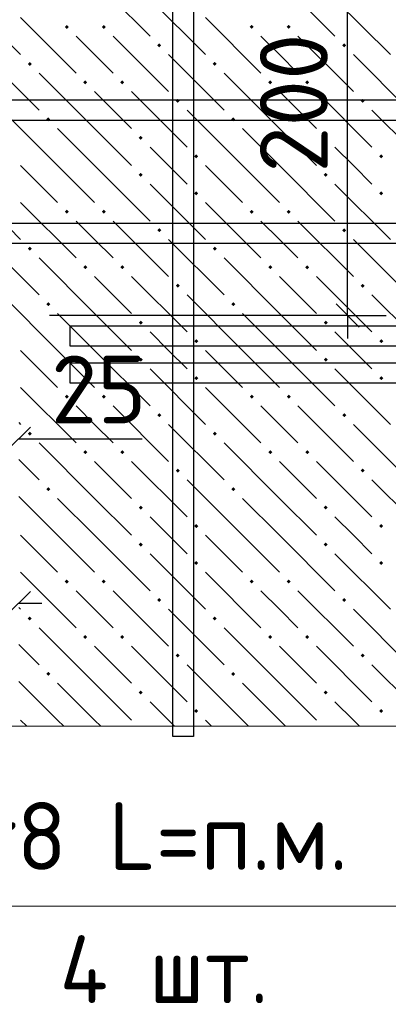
# Model space of a CAD drawing. Header units: millimetres. Extents: x 40580 to 1930067, y -240640 to 81020.
# Tile 435 of 656: x 1126455 to 1127650, y -192970 to -189775. Entities that reach past the tile are written whole.
import ezdxf

# ---------------------------------------------------------------- set-up
doc = ezdxf.new("R2010")
doc.units = ezdxf.units.MM
for name, color, linetype, lineweight in [('Standard', 7, 'Continuous', 25), ('ЖБ Перекрытие верхний уровень', 7, 'Continuous', 35), ('Позиционная метка номер позиции', 7, 'Continuous', 13), ('Примечания', 7, 'Continuous', 13), ('Ребро вкладыша арматура S1', 52, 'Continuous', 25), ('Фоновоя арматура Х1', 52, 'Continuous', 25)]:
    doc.layers.add(name, color=color, linetype=linetype, lineweight=lineweight)
doc.layers.add('Размерная выноска', color=7, linetype='Continuous')
doc.styles.add('GOST 2.304', font='isocpeur.ttf', dxfattribs={"width": 0.8})
doc.styles.add('ISOCPEUR', font='isocpeur.ttf')

msp = doc.modelspace()

# ---------------------------------------------------------------- hatches: boundary and pattern name
at = {"layer": 'ЖБ Перекрытие верхний уровень', "linetype": 'Continuous', "lineweight": -3, "transparency": 33554687}
for points in [[(1126600.9, -189798.3), (1126607.4, -189791.8), (1126613.9, -189798.3), (1126607.4, -189804.8)], [(1126720.9, -189798.3), (1126727.4, -189791.8), (1126733.9, -189798.3), (1126727.4, -189804.8)], [(1127200.9, -189798.3), (1127207.4, -189791.8), (1127213.9, -189798.3), (1127207.4, -189804.8)], [(1127320.9, -189798.3), (1127327.4, -189791.8), (1127333.9, -189798.3), (1127327.4, -189804.8)], [(1126900.9, -189858.3), (1126907.4, -189851.8), (1126913.9, -189858.3), (1126907.4, -189864.8)], [(1127500.9, -189858.3), (1127507.4, -189851.8), (1127513.9, -189858.3), (1127507.4, -189864.8)], [(1126480.9, -189918.3), (1126487.4, -189911.8), (1126493.9, -189918.3), (1126487.4, -189924.8)], [(1127080.9, -189918.3), (1127087.4, -189911.8), (1127093.9, -189918.3), (1127087.4, -189924.8)], [(1126660.9, -189978.3), (1126667.4, -189971.8), (1126673.9, -189978.3), (1126667.4, -189984.8)], [(1126780.9, -189978.3), (1126787.4, -189971.8), (1126793.9, -189978.3), (1126787.4, -189984.8)], [(1127260.9, -189978.3), (1127267.4, -189971.8), (1127273.9, -189978.3), (1127267.4, -189984.8)], [(1127380.9, -189978.3), (1127387.4, -189971.8), (1127393.9, -189978.3), (1127387.4, -189984.8)], [(1126960.9, -190038.3), (1126967.4, -190031.8), (1126973.9, -190038.3), (1126967.4, -190044.8)], [(1127560.9, -190038.3), (1127567.4, -190031.8), (1127573.9, -190038.3), (1127567.4, -190044.8)], [(1126540.9, -190098.3), (1126547.4, -190091.8), (1126553.9, -190098.3), (1126547.4, -190104.8)], [(1127140.9, -190098.3), (1127147.4, -190091.8), (1127153.9, -190098.3), (1127147.4, -190104.8)], [(1126840.9, -190158.3), (1126847.4, -190151.8), (1126853.9, -190158.3), (1126847.4, -190164.8)], [(1127440.9, -190158.3), (1127447.4, -190151.8), (1127453.9, -190158.3), (1127447.4, -190164.8)], [(1127020.9, -190218.3), (1127027.4, -190211.8), (1127033.9, -190218.3), (1127027.4, -190224.8)], [(1127620.9, -190218.3), (1127627.4, -190211.8), (1127633.9, -190218.3), (1127627.4, -190224.8)], [(1126840.9, -190278.3), (1126847.4, -190271.8), (1126853.9, -190278.3), (1126847.4, -190284.8)], [(1127440.9, -190278.3), (1127447.4, -190271.8), (1127453.9, -190278.3), (1127447.4, -190284.8)], [(1127020.9, -190338.3), (1127027.4, -190331.8), (1127033.9, -190338.3), (1127027.4, -190344.8)], [(1127620.9, -190338.3), (1127627.4, -190331.8), (1127633.9, -190338.3), (1127627.4, -190344.8)], [(1126600.9, -190398.3), (1126607.4, -190391.8), (1126613.9, -190398.3), (1126607.4, -190404.8)], [(1126720.9, -190398.3), (1126727.4, -190391.8), (1126733.9, -190398.3), (1126727.4, -190404.8)], [(1127200.9, -190398.3), (1127207.4, -190391.8), (1127213.9, -190398.3), (1127207.4, -190404.8)], [(1127320.9, -190398.3), (1127327.4, -190391.8), (1127333.9, -190398.3), (1127327.4, -190404.8)], [(1126900.9, -190458.3), (1126907.4, -190451.8), (1126913.9, -190458.3), (1126907.4, -190464.8)], [(1127500.9, -190458.3), (1127507.4, -190451.8), (1127513.9, -190458.3), (1127507.4, -190464.8)], [(1126480.9, -190518.3), (1126487.4, -190511.8), (1126493.9, -190518.3), (1126487.4, -190524.8)], [(1127080.9, -190518.3), (1127087.4, -190511.8), (1127093.9, -190518.3), (1127087.4, -190524.8)], [(1126660.9, -190578.3), (1126667.4, -190571.8), (1126673.9, -190578.3), (1126667.4, -190584.8)], [(1126780.9, -190578.3), (1126787.4, -190571.8), (1126793.9, -190578.3), (1126787.4, -190584.8)], [(1127260.9, -190578.3), (1127267.4, -190571.8), (1127273.9, -190578.3), (1127267.4, -190584.8)], [(1127380.9, -190578.3), (1127387.4, -190571.8), (1127393.9, -190578.3), (1127387.4, -190584.8)], [(1126960.9, -190638.3), (1126967.4, -190631.8), (1126973.9, -190638.3), (1126967.4, -190644.8)], [(1127560.9, -190638.3), (1127567.4, -190631.8), (1127573.9, -190638.3), (1127567.4, -190644.8)], [(1126540.9, -190698.3), (1126547.4, -190691.8), (1126553.9, -190698.3), (1126547.4, -190704.8)], [(1127140.9, -190698.3), (1127147.4, -190691.8), (1127153.9, -190698.3), (1127147.4, -190704.8)], [(1126840.9, -190758.3), (1126847.4, -190751.8), (1126853.9, -190758.3), (1126847.4, -190764.8)], [(1127440.9, -190758.3), (1127447.4, -190751.8), (1127453.9, -190758.3), (1127447.4, -190764.8)], [(1127020.9, -190818.3), (1127027.4, -190811.8), (1127033.9, -190818.3), (1127027.4, -190824.8)], [(1127620.9, -190818.3), (1127627.4, -190811.8), (1127633.9, -190818.3), (1127627.4, -190824.8)], [(1126840.9, -190878.3), (1126847.4, -190871.8), (1126853.9, -190878.3), (1126847.4, -190884.8)], [(1127440.9, -190878.3), (1127447.4, -190871.8), (1127453.9, -190878.3), (1127447.4, -190884.8)], [(1127020.9, -190938.3), (1127027.4, -190931.8), (1127033.9, -190938.3), (1127027.4, -190944.8)], [(1127620.9, -190938.3), (1127627.4, -190931.8), (1127633.9, -190938.3), (1127627.4, -190944.8)], [(1126600.9, -190998.3), (1126607.4, -190991.8), (1126613.9, -190998.3), (1126607.4, -191004.8)], [(1126720.9, -190998.3), (1126727.4, -190991.8), (1126733.9, -190998.3), (1126727.4, -191004.8)], [(1127200.9, -190998.3), (1127207.4, -190991.8), (1127213.9, -190998.3), (1127207.4, -191004.8)], [(1127320.9, -190998.3), (1127327.4, -190991.8), (1127333.9, -190998.3), (1127327.4, -191004.8)], [(1126900.9, -191058.3), (1126907.4, -191051.8), (1126913.9, -191058.3), (1126907.4, -191064.8)], [(1127500.9, -191058.3), (1127507.4, -191051.8), (1127513.9, -191058.3), (1127507.4, -191064.8)], [(1126480.9, -191118.3), (1126487.4, -191111.8), (1126493.9, -191118.3), (1126487.4, -191124.8)], [(1127080.9, -191118.3), (1127087.4, -191111.8), (1127093.9, -191118.3), (1127087.4, -191124.8)], [(1126660.9, -191178.3), (1126667.4, -191171.8), (1126673.9, -191178.3), (1126667.4, -191184.8)], [(1126780.9, -191178.3), (1126787.4, -191171.8), (1126793.9, -191178.3), (1126787.4, -191184.8)], [(1127260.9, -191178.3), (1127267.4, -191171.8), (1127273.9, -191178.3), (1127267.4, -191184.8)], [(1127380.9, -191178.3), (1127387.4, -191171.8), (1127393.9, -191178.3), (1127387.4, -191184.8)], [(1126960.9, -191238.3), (1126967.4, -191231.8), (1126973.9, -191238.3), (1126967.4, -191244.8)], [(1127560.9, -191238.3), (1127567.4, -191231.8), (1127573.9, -191238.3), (1127567.4, -191244.8)], [(1126540.9, -191298.3), (1126547.4, -191291.8), (1126553.9, -191298.3), (1126547.4, -191304.8)], [(1127140.9, -191298.3), (1127147.4, -191291.8), (1127153.9, -191298.3), (1127147.4, -191304.8)], [(1126840.9, -191358.3), (1126847.4, -191351.8), (1126853.9, -191358.3), (1126847.4, -191364.8)], [(1127440.9, -191358.3), (1127447.4, -191351.8), (1127453.9, -191358.3), (1127447.4, -191364.8)], [(1127020.9, -191418.3), (1127027.4, -191411.8), (1127033.9, -191418.3), (1127027.4, -191424.8)], [(1127620.9, -191418.3), (1127627.4, -191411.8), (1127633.9, -191418.3), (1127627.4, -191424.8)], [(1126840.9, -191478.3), (1126847.4, -191471.8), (1126853.9, -191478.3), (1126847.4, -191484.8)], [(1127440.9, -191478.3), (1127447.4, -191471.8), (1127453.9, -191478.3), (1127447.4, -191484.8)], [(1127020.9, -191538.3), (1127027.4, -191531.8), (1127033.9, -191538.3), (1127027.4, -191544.8)], [(1127620.9, -191538.3), (1127627.4, -191531.8), (1127633.9, -191538.3), (1127627.4, -191544.8)], [(1126600.9, -191598.3), (1126607.4, -191591.8), (1126613.9, -191598.3), (1126607.4, -191604.8)], [(1126720.9, -191598.3), (1126727.4, -191591.8), (1126733.9, -191598.3), (1126727.4, -191604.8)], [(1127200.9, -191598.3), (1127207.4, -191591.8), (1127213.9, -191598.3), (1127207.4, -191604.8)], [(1127320.9, -191598.3), (1127327.4, -191591.8), (1127333.9, -191598.3), (1127327.4, -191604.8)], [(1126900.9, -191658.3), (1126907.4, -191651.8), (1126913.9, -191658.3), (1126907.4, -191664.8)], [(1127500.9, -191658.3), (1127507.4, -191651.8), (1127513.9, -191658.3), (1127507.4, -191664.8)], [(1126480.9, -191718.3), (1126487.4, -191711.8), (1126493.9, -191718.3), (1126487.4, -191724.8)], [(1127080.9, -191718.3), (1127087.4, -191711.8), (1127093.9, -191718.3), (1127087.4, -191724.8)], [(1126660.9, -191778.3), (1126667.4, -191771.8), (1126673.9, -191778.3), (1126667.4, -191784.8)], [(1126780.9, -191778.3), (1126787.4, -191771.8), (1126793.9, -191778.3), (1126787.4, -191784.8)], [(1127260.9, -191778.3), (1127267.4, -191771.8), (1127273.9, -191778.3), (1127267.4, -191784.8)], [(1127380.9, -191778.3), (1127387.4, -191771.8), (1127393.9, -191778.3), (1127387.4, -191784.8)], [(1126960.9, -191838.3), (1126967.4, -191831.8), (1126973.9, -191838.3), (1126967.4, -191844.8)], [(1127560.9, -191838.3), (1127567.4, -191831.8), (1127573.9, -191838.3), (1127567.4, -191844.8)], [(1126540.9, -191898.3), (1126547.4, -191891.8), (1126553.9, -191898.3), (1126547.4, -191904.8)], [(1127140.9, -191898.3), (1127147.4, -191891.8), (1127153.9, -191898.3), (1127147.4, -191904.8)], [(1126840.9, -191958.3), (1126847.4, -191951.8), (1126853.9, -191958.3), (1126847.4, -191964.8)], [(1127440.9, -191958.3), (1127447.4, -191951.8), (1127453.9, -191958.3), (1127447.4, -191964.8)], [(1127020.9, -192018.3), (1127027.4, -192011.8), (1127033.9, -192018.3), (1127027.4, -192024.8)], [(1127620.9, -192018.3), (1127627.4, -192011.8), (1127633.9, -192018.3), (1127627.4, -192024.8)]]:
    msp.add_hatch(color=7, dxfattribs=at).paths.add_polyline_path(points, flags=16)

# ---------------------------------------------------------------- linework, layer by layer
at = {"color": 38, "linetype": 'Continuous', "lineweight": 25, "true_color": 0x5f1e0f, "transparency": 33554687}
msp.add_lwpolyline([(1126618.4, -190888.2), (1129485.1, -190888.2), (1129485.1, -190954.9), (1126618.4, -190954.9), (1126618.4, -190888.2)], dxfattribs=at)
at = {"layer": 'Standard', "color": 7, "linetype": 'Continuous', "lineweight": 25, "transparency": 33554687}
for p, q in [((1127555.9, -190772.4), (1127480.9, -190697.4)), ((1126489.3, -191097.4), (1126414.3, -191172.4)), ((1126414.3, -191705.7), (1126489.3, -191630.7))]:
    msp.add_line(p, q, dxfattribs=at)
at = {"layer": 'Standard', "color": 251, "linetype": 'Continuous', "lineweight": -3, "true_color": 0x656565, "transparency": 33554687}
for q in [(1126551.8, -190734.9), (1127393.4, -190734.9), (1127643.4, -190734.9)]:
    msp.add_line((1127518.4, -190734.9), q, dxfattribs=at)
at = {"layer": 'Standard', "color": 7, "linetype": 'Continuous', "lineweight": -3, "transparency": 33554687}
for p, q in [((1127518.4, -190734.9), (1127518.4, -190809.9)), ((1126451.8, -191134.9), (1126526.8, -191134.9)), ((1126451.8, -191668.2), (1126526.8, -191668.2))]:
    msp.add_line(p, q, dxfattribs=at)
msp.add_lwpolyline([(1127518.4, -190734.9), (1127518.4, -190341.2), (1127518.4, -190341.2), (1127518.4, -189401.6)], dxfattribs=at)
at = {"layer": 'ЖБ Перекрытие верхний уровень', "color": 9, "linetype": 'Continuous', "lineweight": -3, "true_color": 0xc7c7c7, "transparency": 33554687}
for p, q in [((1126697.4, -189648.3), (1126877.4, -189828.3)), ((1127297.4, -189648.3), (1127477.4, -189828.3)), ((1126277.4, -189708.3), (1126457.4, -189888.3)), ((1126877.4, -189708.3), (1127057.4, -189888.3)), ((1127477.4, -189708.3), (1127657.4, -189888.3)), ((1126457.4, -189768.3), (1126637.4, -189948.3)), ((1127057.4, -189768.3), (1127237.4, -189948.3)), ((1126697.4, -189888.3), (1126637.4, -189828.3)), ((1126757.4, -189828.3), (1126937.4, -190008.3)), ((1127297.4, -189888.3), (1127237.4, -189828.3)), ((1127357.4, -189828.3), (1127537.4, -190008.3)), ((1126337.4, -189888.3), (1126517.4, -190068.3)), ((1126757.4, -189948.3), (1126697.4, -189888.3)), ((1126937.4, -189888.3), (1127117.4, -190068.3)), ((1127357.4, -189948.3), (1127297.4, -189888.3)), ((1127537.4, -189888.3), (1127717.4, -190068.3)), ((1126697.4, -190128.3), (1126517.4, -189948.3)), ((1127297.4, -190128.3), (1127117.4, -189948.3)), ((1126697.4, -190008.3), (1126817.4, -190128.3)), ((1126817.4, -190008.3), (1126997.4, -190188.3)), ((1127297.4, -190008.3), (1127417.4, -190128.3)), ((1127417.4, -190008.3), (1127597.4, -190188.3)), ((1126577.4, -190248.3), (1126397.4, -190068.3)), ((1127177.4, -190248.3), (1126997.4, -190068.3)), ((1127777.4, -190248.3), (1127597.4, -190068.3)), ((1126577.4, -190128.3), (1126697.4, -190248.3)), ((1126697.4, -190128.3), (1126817.4, -190248.3)), ((1127177.4, -190128.3), (1127297.4, -190248.3)), ((1127297.4, -190128.3), (1127417.4, -190248.3)), ((1126937.4, -190248.3), (1126877.4, -190188.3)), ((1127537.4, -190248.3), (1127477.4, -190188.3)), ((1126457.4, -190248.3), (1126577.4, -190368.3)), ((1126577.4, -190248.3), (1126697.4, -190368.3)), ((1126697.4, -190248.3), (1126877.4, -190428.3)), ((1126997.4, -190308.3), (1126937.4, -190248.3)), ((1127057.4, -190248.3), (1127177.4, -190368.3)), ((1127177.4, -190248.3), (1127297.4, -190368.3)), ((1127297.4, -190248.3), (1127477.4, -190428.3)), ((1127597.4, -190308.3), (1127537.4, -190248.3)), ((1126277.4, -190308.3), (1126457.4, -190488.3)), ((1126877.4, -190308.3), (1127057.4, -190488.3)), ((1127477.4, -190308.3), (1127657.4, -190488.3)), ((1126457.4, -190368.3), (1126637.4, -190548.3)), ((1127057.4, -190368.3), (1127237.4, -190548.3)), ((1126697.4, -190488.3), (1126637.4, -190428.3)), ((1126757.4, -190428.3), (1126937.4, -190608.3)), ((1127297.4, -190488.3), (1127237.4, -190428.3)), ((1127357.4, -190428.3), (1127537.4, -190608.3)), ((1126337.4, -190488.3), (1126517.4, -190668.3)), ((1126757.4, -190548.3), (1126697.4, -190488.3)), ((1126937.4, -190488.3), (1127117.4, -190668.3)), ((1127357.4, -190548.3), (1127297.4, -190488.3)), ((1127537.4, -190488.3), (1127717.4, -190668.3)), ((1126697.4, -190728.3), (1126517.4, -190548.3)), ((1127297.4, -190728.3), (1127117.4, -190548.3)), ((1126697.4, -190608.3), (1126817.4, -190728.3)), ((1126817.4, -190608.3), (1126997.4, -190788.3)), ((1127297.4, -190608.3), (1127417.4, -190728.3)), ((1127417.4, -190608.3), (1127597.4, -190788.3)), ((1126577.4, -190848.3), (1126397.4, -190668.3)), ((1127177.4, -190848.3), (1126997.4, -190668.3)), ((1127777.4, -190848.3), (1127597.4, -190668.3)), ((1126577.4, -190728.3), (1126697.4, -190848.3)), ((1126697.4, -190728.3), (1126817.4, -190848.3)), ((1127177.4, -190728.3), (1127297.4, -190848.3)), ((1127297.4, -190728.3), (1127417.4, -190848.3)), ((1126937.4, -190848.3), (1126877.4, -190788.3)), ((1127537.4, -190848.3), (1127477.4, -190788.3)), ((1126457.4, -190848.3), (1126577.4, -190968.3)), ((1126577.4, -190848.3), (1126697.4, -190968.3)), ((1126697.4, -190848.3), (1126877.4, -191028.3)), ((1126997.4, -190908.3), (1126937.4, -190848.3)), ((1127057.4, -190848.3), (1127177.4, -190968.3)), ((1127177.4, -190848.3), (1127297.4, -190968.3)), ((1127297.4, -190848.3), (1127477.4, -191028.3)), ((1127597.4, -190908.3), (1127537.4, -190848.3)), ((1126877.4, -190908.3), (1127057.4, -191088.3)), ((1127477.4, -190908.3), (1127657.4, -191088.3)), ((1126457.4, -190968.3), (1126637.4, -191148.3)), ((1127057.4, -190968.3), (1127237.4, -191148.3)), ((1126697.4, -191088.3), (1126637.4, -191028.3)), ((1126757.4, -191028.3), (1126937.4, -191208.3)), ((1127297.4, -191088.3), (1127237.4, -191028.3)), ((1127357.4, -191028.3), (1127537.4, -191208.3)), ((1126451.8, -191082.7), (1126457.4, -191088.3)), ((1126757.4, -191148.3), (1126697.4, -191088.3)), ((1126937.4, -191088.3), (1127117.4, -191268.3)), ((1127357.4, -191148.3), (1127297.4, -191088.3)), ((1127537.4, -191088.3), (1127717.4, -191268.3)), ((1126697.4, -191328.3), (1126517.4, -191148.3)), ((1127297.4, -191328.3), (1127117.4, -191148.3)), ((1126451.8, -191202.7), (1126517.4, -191268.3)), ((1126697.4, -191208.3), (1126817.4, -191328.3)), ((1126817.4, -191208.3), (1126997.4, -191388.3)), ((1127297.4, -191208.3), (1127417.4, -191328.3)), ((1127417.4, -191208.3), (1127597.4, -191388.3)), ((1127177.4, -191448.3), (1126997.4, -191268.3)), ((1127777.4, -191448.3), (1127597.4, -191268.3)), ((1126577.4, -191448.3), (1126451.8, -191322.7)), ((1126577.4, -191328.3), (1126697.4, -191448.3)), ((1126697.4, -191328.3), (1126817.4, -191448.3)), ((1127177.4, -191328.3), (1127297.4, -191448.3)), ((1127297.4, -191328.3), (1127417.4, -191448.3)), ((1126937.4, -191448.3), (1126877.4, -191388.3)), ((1127537.4, -191448.3), (1127477.4, -191388.3)), ((1126457.4, -191448.3), (1126577.4, -191568.3)), ((1126577.4, -191448.3), (1126697.4, -191568.3)), ((1126697.4, -191448.3), (1126877.4, -191628.3)), ((1126997.4, -191508.3), (1126937.4, -191448.3)), ((1127057.4, -191448.3), (1127177.4, -191568.3)), ((1127177.4, -191448.3), (1127297.4, -191568.3)), ((1127297.4, -191448.3), (1127477.4, -191628.3)), ((1127597.4, -191508.3), (1127537.4, -191448.3)), ((1126877.4, -191508.3), (1127057.4, -191688.3)), ((1127477.4, -191508.3), (1127657.4, -191688.3)), ((1126457.4, -191568.3), (1126637.4, -191748.3)), ((1127057.4, -191568.3), (1127237.4, -191748.3)), ((1126697.4, -191688.3), (1126637.4, -191628.3)), ((1126757.4, -191628.3), (1126937.4, -191808.3)), ((1127297.4, -191688.3), (1127237.4, -191628.3)), ((1127357.4, -191628.3), (1127537.4, -191808.3)), ((1126451.8, -191682.7), (1126457.4, -191688.3)), ((1126757.4, -191748.3), (1126697.4, -191688.3)), ((1126937.4, -191688.3), (1127117.4, -191868.3)), ((1127357.4, -191748.3), (1127297.4, -191688.3)), ((1127537.4, -191688.3), (1127717.4, -191868.3)), ((1126697.4, -191928.3), (1126517.4, -191748.3)), ((1127297.4, -191928.3), (1127117.4, -191748.3)), ((1126451.8, -191802.7), (1126517.4, -191868.3)), ((1126697.4, -191808.3), (1126817.4, -191928.3)), ((1126817.4, -191808.3), (1126997.4, -191988.3)), ((1127297.4, -191808.3), (1127417.4, -191928.3)), ((1127417.4, -191808.3), (1127597.4, -191988.3)), ((1127177.4, -192048.3), (1126997.4, -191868.3)), ((1127777.4, -192048.3), (1127597.4, -191868.3)), ((1126577.4, -192048.3), (1126451.8, -191922.7)), ((1126577.4, -191928.3), (1126697.4, -192048.3)), ((1126697.4, -191928.3), (1126817.4, -192048.3)), ((1127177.4, -191928.3), (1127297.4, -192048.3)), ((1127297.4, -191928.3), (1127417.4, -192048.3)), ((1126937.4, -192048.3), (1126877.4, -191988.3)), ((1127537.4, -192048.3), (1127477.4, -191988.3)), ((1126457.4, -192048.3), (1126477.3, -192068.2)), ((1126577.4, -192048.3), (1126597.3, -192068.2)), ((1126697.4, -192048.3), (1126717.3, -192068.2)), ((1126957.3, -192068.2), (1126937.4, -192048.3)), ((1127057.4, -192048.3), (1127077.3, -192068.2)), ((1127177.4, -192048.3), (1127197.3, -192068.2)), ((1127297.4, -192048.3), (1127317.3, -192068.2)), ((1127557.3, -192068.2), (1127537.4, -192048.3))]:
    msp.add_line(p, q, dxfattribs=at)
at = {"layer": 'Позиционная метка номер позиции', "color": 7, "linetype": 'Continuous', "lineweight": 13, "transparency": 33554687}
for points in [[(1124885.1, -191892.6), (1125644.1, -192651.6), (1127808.4, -192651.6)], [(1125151.8, -191892.6), (1125910.7, -192651.6), (1127808.4, -192651.6)]]:
    msp.add_lwpolyline(points, dxfattribs=at)
at = {"layer": 'Примечания', "color": 7, "linetype": 'Continuous', "lineweight": 13, "transparency": 33554687}
msp.add_line((1126195.1, -192068.2), (1127918.4, -192068.2), dxfattribs=at)
at = {"layer": 'Размерная выноска', "color": 7, "linetype": 'Continuous', "lineweight": -3, "transparency": 33554687}
msp.add_line((1126451.8, -191134.9), (1126851.8, -191134.9), dxfattribs=at)
at = {"layer": 'Ребро вкладыша арматура S1', "color": 7, "linetype": 'Continuous', "lineweight": 25, "transparency": 33554687}
for points in [[(1124752.1, -190034.9), (1129298.8, -190034.9), (1129298.8, -190101.6), (1124752.1, -190101.6), (1124752.1, -190034.9)], [(1124752.1, -190434.9), (1129298.8, -190434.9), (1129298.8, -190501.6), (1124752.1, -190501.6), (1124752.1, -190434.9)]]:
    msp.add_lwpolyline(points, dxfattribs=at)
at = {"layer": 'Фоновоя арматура Х1', "color": 251, "linetype": 'Continuous', "lineweight": -3, "true_color": 0x656565, "transparency": 33554687}
for points in [[(1127018.4, -184034.9), (1127018.4, -192101.6), (1126951.8, -192101.6), (1126951.8, -184034.9), (1127018.4, -184034.9)], [(1127018.4, -184034.9), (1127018.4, -192101.6), (1126951.8, -192101.6), (1126951.8, -184034.9), (1127018.4, -184034.9)], [(1135285.1, -190834.9), (1126618.4, -190834.9), (1126618.4, -190768.2), (1135285.1, -190768.2), (1135285.1, -190834.9)], [(1135285.1, -190834.9), (1126618.4, -190834.9), (1126618.4, -190768.2), (1135285.1, -190768.2), (1135285.1, -190834.9)]]:
    msp.add_lwpolyline(points, dxfattribs=at)

# ---------------------------------------------------------------- texts
at = {"layer": 'Standard', "color": 7, "linetype": 'Continuous', "lineweight": 25, "transparency": 33554687, "insert": (1127454, -190271.5), "char_height": 220, "width": 531.979, "attachment_point": 7, "rotation": 90, "style": 'ISOCPEUR'}
msp.add_mtext('200', dxfattribs=at)
at = {"layer": 'Standard', "color": 7, "linetype": 'Continuous', "lineweight": 25, "transparency": 33554687, "insert": (1126555.9, -191084.9), "char_height": 220, "width": 375.735, "attachment_point": 7, "style": 'ISOCPEUR'}
msp.add_mtext('25', dxfattribs=at)
at = {"layer": 'Примечания', "color": 7, "linetype": 'Continuous', "lineweight": 25, "transparency": 33554687, "insert": (1126584, -192966.5), "char_height": 220, "width": 873.827, "attachment_point": 7, "style": 'GOST 2.304'}
msp.add_mtext('\\W0.95;4 шт.', dxfattribs=at)
at = {"layer": 'Ребро вкладыша арматура S1', "color": 7, "linetype": 'Continuous', "lineweight": 13, "transparency": 33554687, "insert": (1126275.1, -192534.2), "char_height": 220, "width": 1492.745, "attachment_point": 7, "style": 'ISOCPEUR'}
msp.add_mtext('\\W0.97;ø8 L=п.м. ', dxfattribs=at)

doc.saveas('drawing.dxf')
